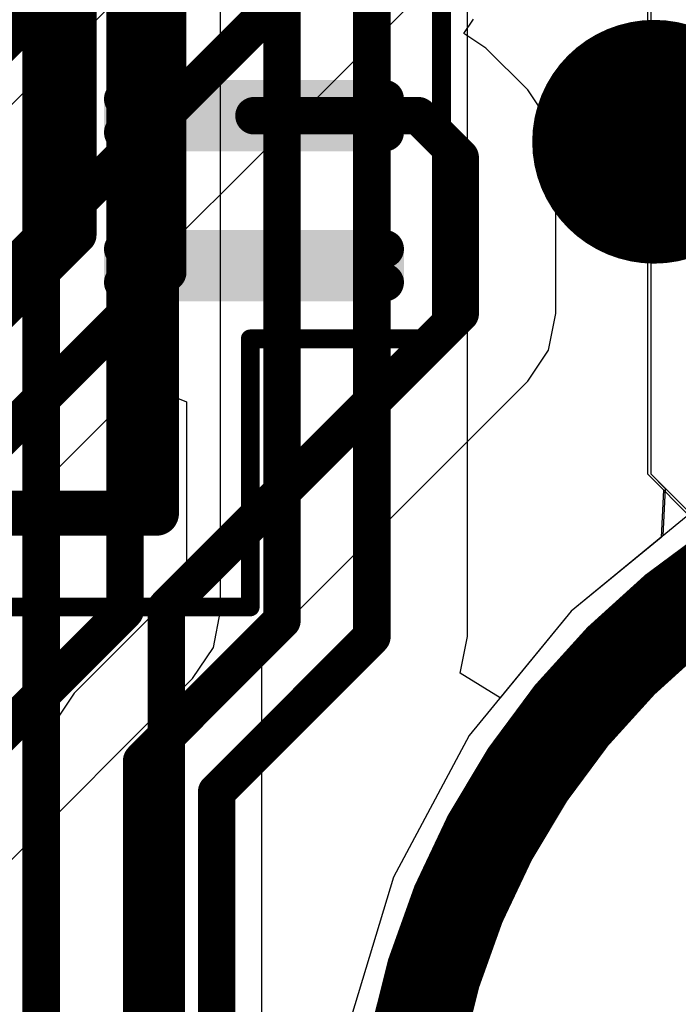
# Model space of a CAD drawing. Header units: millimetres. Extents: x -2 to 68, y -2 to 27.4.
# Tile 499 of 594: x 61 to 62.7, y 2.5 to 5.2. Entities that reach past the tile are written whole.
import ezdxf

# ---------------------------------------------------------------- set-up
doc = ezdxf.new("R2010")
doc.units = ezdxf.units.MM
for name, color, linetype in [('BottomLayer', 5, 'Continuous'), ('BottomPaste', 16, 'Continuous'), ('BottomSolder', 6, 'Continuous'), ('DrillGuide', 244, 'Continuous'), ('KeepOutLayer', 6, 'Continuous'), ('Mechanical10', 56, 'Continuous'), ('Mechanical6', 56, 'Continuous'), ('MidLayer1', 16, 'Continuous'), ('MidLayer2', 76, 'Continuous'), ('MidLayer3', 90, 'Continuous'), ('MidLayer4', 156, 'Continuous'), ('MidLayer5', 130, 'Continuous'), ('MidLayer6', 216, 'Continuous'), ('MidLayer7', 6, 'Continuous'), ('MidLayer8', 54, 'Continuous'), ('MultiLayer', 9, 'Continuous'), ('TopLayer', 1, 'Continuous'), ('ViaHoleLayer', 16, 'Continuous')]:
    doc.layers.add(name, color=color, linetype=linetype)

# ---------------------------------------------------------------- blocks, each defined once
blk = doc.blocks.new('DF40C_80DP_0_4V_51__F_________1_B_291')
at = {"layer": 'BottomLayer', "const_width": 0.0504}
for points in [[(7.7302, 1.6396, 1), (7.7805, 1.6396, 1)], [(7.8195, 1.6396, 1), (7.8698, 1.6396, 1)], [(8.1302, 1.6396, 1), (8.1805, 1.6396, 1)], [(8.2195, 1.6396, 1), (8.2698, 1.6396, 1)], [(7.7302, 0.9404, 1), (7.7805, 0.9404, 1)], [(7.8195, 0.9404, 1), (7.8698, 0.9404, 1)], [(8.1302, 0.9404, 1), (8.1805, 0.9404, 1)], [(8.2195, 0.9404, 1), (8.2698, 0.9404, 1)]]:
    blk.add_lwpolyline(points, format="xyb", close=True, dxfattribs=at)
at = {"layer": 'BottomLayer'}
for points in [[(7.8446, 0.89), (7.8446, 1.69), (7.7554, 0.89), (7.7554, 1.69)], [(8.2446, 0.89), (8.2446, 1.69), (8.1554, 0.89), (8.1554, 1.69)], [(7.895, 0.9404), (7.895, 1.6396), (7.705, 0.9404), (7.705, 1.6396)], [(8.295, 0.9404), (8.295, 1.6396), (8.105, 0.9404), (8.105, 1.6396)]]:
    blk.add_solid(points, dxfattribs=at)
at = {"layer": 'BottomPaste', "const_width": 0.0504}
for points in [[(7.7302, 1.6396, 1), (7.7805, 1.6396, 1)], [(7.8195, 1.6396, 1), (7.8698, 1.6396, 1)], [(8.1302, 1.6396, 1), (8.1805, 1.6396, 1)], [(8.2195, 1.6396, 1), (8.2698, 1.6396, 1)], [(7.7302, 0.9404, 1), (7.7805, 0.9404, 1)], [(7.8195, 0.9404, 1), (7.8698, 0.9404, 1)], [(8.1302, 0.9404, 1), (8.1805, 0.9404, 1)], [(8.2195, 0.9404, 1), (8.2698, 0.9404, 1)]]:
    blk.add_lwpolyline(points, format="xyb", close=True, dxfattribs=at)
at = {"layer": 'BottomPaste'}
for points in [[(7.8446, 0.89), (7.8446, 1.69), (7.7554, 0.89), (7.7554, 1.69)], [(8.2446, 0.89), (8.2446, 1.69), (8.1554, 0.89), (8.1554, 1.69)], [(7.895, 0.9404), (7.895, 1.6396), (7.705, 0.9404), (7.705, 1.6396)], [(8.295, 0.9404), (8.295, 1.6396), (8.105, 0.9404), (8.105, 1.6396)]]:
    blk.add_solid(points, dxfattribs=at)
at = {"layer": 'BottomSolder', "const_width": 0.0504}
for points in [[(7.7302, 1.6396, 1), (7.7805, 1.6396, 1)], [(7.8195, 1.6396, 1), (7.8698, 1.6396, 1)], [(8.1302, 1.6396, 1), (8.1805, 1.6396, 1)], [(8.2195, 1.6396, 1), (8.2698, 1.6396, 1)], [(7.7302, 0.9404, 1), (7.7805, 0.9404, 1)], [(7.8195, 0.9404, 1), (7.8698, 0.9404, 1)], [(8.1302, 0.9404, 1), (8.1805, 0.9404, 1)], [(8.2195, 0.9404, 1), (8.2698, 0.9404, 1)]]:
    blk.add_lwpolyline(points, format="xyb", close=True, dxfattribs=at)
at = {"layer": 'BottomSolder'}
for points in [[(7.8446, 0.89), (7.8446, 1.69), (7.7554, 0.89), (7.7554, 1.69)], [(8.2446, 0.89), (8.2446, 1.69), (8.1554, 0.89), (8.1554, 1.69)], [(7.895, 0.9404), (7.895, 1.6396), (7.705, 0.9404), (7.705, 1.6396)], [(8.295, 0.9404), (8.295, 1.6396), (8.105, 0.9404), (8.105, 1.6396)]]:
    blk.add_solid(points, dxfattribs=at)
at = {"layer": 'Mechanical10', "const_width": 0.12}
for points in [[(8.86, 1.03), (-8.86, 1.03)], [(8.86, -1.03), (8.86, 1.03)]]:
    blk.add_lwpolyline(points, dxfattribs=at)
at = {"layer": 'Mechanical10', "const_width": 0.06}
blk.add_lwpolyline([(8.83, 1.03, 1), (8.89, 1.03, 1)], format="xyb", close=True, dxfattribs=at)
blk.add_lwpolyline([(8.83, 1.03, 1), (8.89, 1.03, 1)], format="xyb", close=True, dxfattribs=at)
at = {"layer": 'Mechanical6', "const_width": 0.05}
for points in [[(8.395, 1.79), (-8.395, 1.79)], [(8.395, 1.28), (8.395, 1.79)], [(9.11, 1.28), (8.395, 1.28)], [(9.11, -1.28), (9.11, 1.28)]]:
    blk.add_lwpolyline(points, dxfattribs=at)
at = {"layer": 'Mechanical6', "const_width": 0.025}
for points in [[(8.3825, 1.79, 1), (8.4075, 1.79, 1)], [(8.3825, 1.79, 1), (8.4075, 1.79, 1)], [(8.3825, 1.28, 1), (8.4075, 1.28, 1)], [(8.3825, 1.28, 1), (8.4075, 1.28, 1)], [(9.0975, 1.28, 1), (9.1225, 1.28, 1)], [(9.0975, 1.28, 1), (9.1225, 1.28, 1)]]:
    blk.add_lwpolyline(points, format="xyb", close=True, dxfattribs=at)

msp = doc.modelspace()

# ---------------------------------------------------------------- linework, layer by layer
at = {"layer": 'BottomLayer'}
for p, q in [((62.175, 5.1195), (62.2005, 5.1577)), ((62.2337, 5.0802), (62.175, 5.1195)), ((62.3452, 4.9687), (62.2337, 5.0802)), ((62.4005, 4.886), (62.3452, 4.9687)), ((62.4199, 4.7884), (62.4005, 4.886)), ((62.4199, 4.3724), (62.4199, 4.7884)), ((62.4005, 4.2748), (62.4199, 4.3724)), ((62.3452, 4.1921), (62.4005, 4.2748)), ((61.6361, 3.483), (62.3452, 4.1921)), ((62.7927, 3.8509), (62.4612, 3.5788)), ((62.4612, 3.5788), (62.1891, 3.2473)), ((61.6361, 2.189), (61.6361, 3.483)), ((62.1891, 3.2473), (61.987, 2.8691)), ((61.987, 2.8691), (61.8625, 2.4588))]:
    msp.add_line(p, q, dxfattribs=at)
at = {"layer": 'BottomLayer', "const_width": 0.1}
for points in [[(61.0476, 2.1383), (61.0476, 5.2414)], [(61.615, 4.9), (62.0534, 4.9)], [(62.0534, 4.9), (62.165, 4.7884)], [(62.165, 4.3724), (62.165, 4.7884)], [(61.3812, 3.5885), (62.165, 4.3724)], [(61.3812, 2.189), (61.3812, 3.5885)]]:
    msp.add_lwpolyline(points, dxfattribs=at)
at = {"layer": 'BottomLayer'}
for points, const_width in [([(62.5195, 4.8306, 1), (62.8445, 4.8306, 1)], 0.325), ([(61.59, 4.9, 1), (61.64, 4.9, 1)], 0.05), ([(62.0284, 4.9, 1), (62.0784, 4.9, 1)], 0.05), ([(62.0284, 4.9, 1), (62.0784, 4.9, 1)], 0.05), ([(62.14, 4.7884, 1), (62.19, 4.7884, 1)], 0.05), ([(62.14, 4.7884, 1), (62.19, 4.7884, 1)], 0.05), ([(62.14, 4.3724, 1), (62.19, 4.3724, 1)], 0.05), ([(62.14, 4.3724, 1), (62.19, 4.3724, 1)], 0.05), ([(61.3562, 3.5885, 1), (61.4062, 3.5885, 1)], 0.05), ([(61.3562, 3.5885, 1), (61.4062, 3.5885, 1)], 0.05)]:
    msp.add_lwpolyline(points, format="xyb", close=True, dxfattribs=dict(at, const_width=const_width))
at = {"layer": 'DrillGuide', "const_width": 0.15}
msp.add_lwpolyline([(62.607, 4.8306, 1), (62.757, 4.8306, 1)], format="xyb", close=True, dxfattribs=at)
at = {"layer": 'KeepOutLayer', "const_width": 0.254}
msp.add_lwpolyline([(66.008, 2.032, 1), (62.008, 2.032, 1)], format="xyb", close=True, dxfattribs=at)
at = {"layer": 'MidLayer1'}
for p, q in [((62.6734, 12.6584), (62.6734, 3.9448)), ((62.6734, 7.3161), (62.6734, 3.9448)), ((62.6734, 3.9448), (62.7932, 3.825)), ((62.6734, 3.9448), (62.7119, 3.9063)), ((62.7119, 3.9063), (62.7057, 3.7795)), ((62.7057, 3.7795), (62.4612, 3.5788)), ((62.4612, 3.5788), (62.1891, 3.2473)), ((62.1891, 3.2473), (61.987, 2.8691)), ((61.987, 2.8691), (61.8625, 2.4588))]:
    msp.add_line(p, q, dxfattribs=at)
at = {"layer": 'MidLayer1', "const_width": 0.325}
msp.add_lwpolyline([(62.5195, 4.8306, 1), (62.8445, 4.8306, 1)], format="xyb", close=True, dxfattribs=at)
at = {"layer": 'MidLayer2'}
for p, q in [((62.6734, 12.6584), (62.6734, 3.9448)), ((62.6734, 7.1588), (62.6734, 3.9448)), ((60.9552, 4.1198), (62.3052, 5.4698)), ((62.6734, 3.9448), (62.7932, 3.825)), ((62.6734, 3.9448), (62.7119, 3.9063)), ((62.7119, 3.9063), (62.7057, 3.7795)), ((62.7057, 3.7795), (62.4612, 3.5788)), ((62.4612, 3.5788), (62.1891, 3.2473)), ((62.1891, 3.2473), (61.987, 2.8691)), ((61.987, 2.8691), (61.8625, 2.4588))]:
    msp.add_line(p, q, dxfattribs=at)
at = {"layer": 'MidLayer2', "const_width": 0.1}
for points in [[(60.8596, 5.0066), (61.7886, 5.9356)], [(60.775, 4.3), (62.125, 5.65)]]:
    msp.add_lwpolyline(points, dxfattribs=at)
at = {"layer": 'MidLayer2', "const_width": 0.325}
msp.add_lwpolyline([(62.5195, 4.8306, 1), (62.8445, 4.8306, 1)], format="xyb", close=True, dxfattribs=at)
at = {"layer": 'MidLayer3'}
for p, q in [((62.6641, 12.6584), (62.6641, 3.9448)), ((62.6641, 7.3021), (62.6641, 3.9448)), ((62.1844, 3.511), (62.1844, 7.1271)), ((58.0393, 0.9073), (61.3173, 4.1853)), ((61.3173, 4.1853), (61.4347, 4.1367)), ((61.4347, 4.1367), (61.4347, 3.6594)), ((62.6641, 3.9448), (62.7839, 3.825)), ((62.6641, 3.9448), (62.7068, 3.9021)), ((62.7068, 3.9021), (62.7005, 3.7753)), ((62.7005, 3.7753), (62.4612, 3.5788)), ((61.4347, 3.6594), (61.1352, 3.36)), ((62.4612, 3.5788), (62.2716, 3.3478)), ((62.165, 3.4135), (62.1844, 3.511)), ((62.2716, 3.3478), (62.165, 3.4135)), ((61.1352, 3.36), (61.08, 3.2773)), ((61.08, 3.2773), (61.0606, 3.1797)), ((61.0606, 3.1797), (61.0606, 2.5258))]:
    msp.add_line(p, q, dxfattribs=at)
at = {"layer": 'MidLayer3', "const_width": 0.1}
for points in [[(61.1451, 4.5821), (61.1451, 14.6771)], [(61.385, 4.4827), (61.385, 14.5777)], [(61.6896, 3.5539), (61.6896, 14.2542)], [(61.9295, 3.511), (61.9295, 14.1548)], [(57.4981, 0.9351), (61.1451, 4.5821)], [(57.6375, 0.7351), (61.385, 4.4827)], [(61.3155, 3.1797), (61.6896, 3.5539)], [(61.5155, 3.0969), (61.9295, 3.511)], [(61.3155, 2.4202), (61.3155, 3.1797)], [(61.5155, 2.2808), (61.5155, 3.0969)]]:
    msp.add_lwpolyline(points, dxfattribs=at)
at = {"layer": 'MidLayer3'}
for points, const_width in [([(62.5195, 4.8306, 1), (62.8445, 4.8306, 1)], 0.325), ([(61.1201, 4.5821, 1), (61.1701, 4.5821, 1)], 0.05), ([(61.1201, 4.5821, 1), (61.1701, 4.5821, 1)], 0.05), ([(61.36, 4.4827, 1), (61.41, 4.4827, 1)], 0.05), ([(61.36, 4.4827, 1), (61.41, 4.4827, 1)], 0.05), ([(61.6646, 3.5539, 1), (61.7146, 3.5539, 1)], 0.05), ([(61.6646, 3.5539, 1), (61.7146, 3.5539, 1)], 0.05), ([(61.9045, 3.511, 1), (61.9545, 3.511, 1)], 0.05), ([(61.9045, 3.511, 1), (61.9545, 3.511, 1)], 0.05), ([(61.2905, 3.1797, 1), (61.3405, 3.1797, 1)], 0.05), ([(61.2905, 3.1797, 1), (61.3405, 3.1797, 1)], 0.05), ([(61.4905, 3.0969, 1), (61.5405, 3.0969, 1)], 0.05), ([(61.4905, 3.0969, 1), (61.5405, 3.0969, 1)], 0.05)]:
    msp.add_lwpolyline(points, format="xyb", close=True, dxfattribs=dict(at, const_width=const_width))
at = {"layer": 'MidLayer4'}
for p, q in [((62.7927, 3.8509), (62.4612, 3.5788)), ((62.4612, 3.5788), (62.1891, 3.2473)), ((62.1891, 3.2473), (61.987, 2.8691)), ((61.987, 2.8691), (61.8625, 2.4588))]:
    msp.add_line(p, q, dxfattribs=at)
at = {"layer": 'MidLayer4', "const_width": 0.325}
msp.add_lwpolyline([(62.5195, 4.8306, 1), (62.8445, 4.8306, 1)], format="xyb", close=True, dxfattribs=at)
at = {"layer": 'MidLayer5'}
for p, q in [((62.6734, 12.6584), (62.6734, 3.9448)), ((62.6734, 7.3161), (62.6734, 3.9448)), ((62.6734, 3.9448), (62.7932, 3.825)), ((62.6734, 3.9448), (62.7119, 3.9063)), ((62.7119, 3.9063), (62.7057, 3.7795)), ((62.7057, 3.7795), (62.4612, 3.5788)), ((62.4612, 3.5788), (62.1891, 3.2473)), ((62.1891, 3.2473), (61.987, 2.8691)), ((61.987, 2.8691), (61.8625, 2.4588))]:
    msp.add_line(p, q, dxfattribs=at)
at = {"layer": 'MidLayer5', "const_width": 0.325}
msp.add_lwpolyline([(62.5195, 4.8306, 1), (62.8445, 4.8306, 1)], format="xyb", close=True, dxfattribs=at)
at = {"layer": 'MidLayer6'}
for p, q in [((62.6734, 12.6584), (62.6734, 3.9448)), ((61.526, 3.5797), (61.526, 11.0088)), ((62.6734, 7.3161), (62.6734, 3.9448)), ((62.6734, 3.9448), (62.7932, 3.825)), ((62.6734, 3.9448), (62.7119, 3.9063)), ((62.7119, 3.9063), (62.7057, 3.7795)), ((62.7057, 3.7795), (62.4612, 3.5788)), ((61.5066, 3.4821), (61.526, 3.5797)), ((62.4612, 3.5788), (62.1891, 3.2473)), ((61.4513, 3.3995), (61.5066, 3.4821)), ((59.766, 1.7141), (61.4513, 3.3995)), ((62.1891, 3.2473), (61.987, 2.8691)), ((61.987, 2.8691), (61.8625, 2.4588))]:
    msp.add_line(p, q, dxfattribs=at)
at = {"layer": 'MidLayer6', "const_width": 0.1}
for points in [[(61.2711, 3.5797), (61.2711, 11.0088)], [(58.5795, 0.8881), (61.2711, 3.5797)]]:
    msp.add_lwpolyline(points, dxfattribs=at)
at = {"layer": 'MidLayer6'}
for points, const_width in [([(62.5195, 4.8306, 1), (62.8445, 4.8306, 1)], 0.325), ([(61.2461, 3.5797, 1), (61.2961, 3.5797, 1)], 0.05), ([(61.2461, 3.5797, 1), (61.2961, 3.5797, 1)], 0.05)]:
    msp.add_lwpolyline(points, format="xyb", close=True, dxfattribs=dict(at, const_width=const_width))
at = {"layer": 'MidLayer7'}
for p, q in [((62.6734, 12.6584), (62.6734, 3.9448)), ((62.6734, 7.3161), (62.6734, 3.9448)), ((62.6734, 7.3161), (62.6734, 3.9448)), ((59.5513, 3.5129), (61.4442, 5.4058)), ((59.5513, 3.5129), (61.4442, 5.4058)), ((62.6734, 3.9448), (62.7932, 3.825)), ((62.6734, 3.9448), (62.7119, 3.9063)), ((62.6734, 3.9448), (62.7119, 3.9063)), ((62.7119, 3.9063), (62.7057, 3.7795)), ((62.7119, 3.9063), (62.7057, 3.7795)), ((62.7057, 3.7795), (62.4612, 3.5788)), ((62.7057, 3.7795), (62.4612, 3.5788)), ((62.4612, 3.5788), (62.1891, 3.2473)), ((62.4612, 3.5788), (62.1891, 3.2473)), ((62.1891, 3.2473), (61.987, 2.8691)), ((62.1891, 3.2473), (61.987, 2.8691)), ((61.987, 2.8691), (61.8625, 2.4588)), ((61.987, 2.8691), (61.8625, 2.4588))]:
    msp.add_line(p, q, dxfattribs=at)
at = {"layer": 'MidLayer7', "const_width": 0.325}
msp.add_lwpolyline([(62.5195, 4.8306, 1), (62.8445, 4.8306, 1)], format="xyb", close=True, dxfattribs=at)
at = {"layer": 'MidLayer8'}
for p, q in [((62.6734, 12.6584), (62.6734, 3.9448)), ((62.6734, 7.3161), (62.6734, 3.9448)), ((62.6734, 3.9448), (62.7932, 3.825)), ((62.6734, 3.9448), (62.7119, 3.9063)), ((62.7119, 3.9063), (62.7057, 3.7795)), ((62.7057, 3.7795), (62.4612, 3.5788)), ((62.4612, 3.5788), (62.1891, 3.2473)), ((62.1891, 3.2473), (61.987, 2.8691)), ((61.987, 2.8691), (61.8625, 2.4588))]:
    msp.add_line(p, q, dxfattribs=at)
at = {"layer": 'MidLayer8', "const_width": 0.325}
msp.add_lwpolyline([(62.5195, 4.8306, 1), (62.8445, 4.8306, 1)], format="xyb", close=True, dxfattribs=at)
at = {"layer": 'MultiLayer', "const_width": 0.325}
msp.add_lwpolyline([(62.5195, 4.8306, 1), (62.8445, 4.8306, 1)], format="xyb", close=True, dxfattribs=at)
at = {"layer": 'TopLayer'}
for p, q in [((62.7927, 3.8509), (62.4612, 3.5788)), ((62.7927, 3.8509), (62.4612, 3.5788)), ((62.4612, 3.5788), (62.1891, 3.2473)), ((62.4612, 3.5788), (62.1891, 3.2473)), ((62.1891, 3.2473), (61.987, 2.8691)), ((62.1891, 3.2473), (61.987, 2.8691)), ((61.987, 2.8691), (61.8625, 2.4588)), ((61.987, 2.8691), (61.8625, 2.4588))]:
    msp.add_line(p, q, dxfattribs=at)
at = {"layer": 'TopLayer', "const_width": 0.325}
msp.add_lwpolyline([(62.5195, 4.8306, 1), (62.8445, 4.8306, 1)], format="xyb", close=True, dxfattribs=at)
at = {"layer": 'ViaHoleLayer', "const_width": 0.15}
msp.add_lwpolyline([(62.607, 4.8306, 1), (62.757, 4.8306, 1)], format="xyb", close=True, dxfattribs=at)

# ---------------------------------------------------------------- block references
at = {"rotation": 270}
msp.add_blockref('DF40C_80DP_0_4V_51__F_________1_B_291', (60.325, 12.7), dxfattribs=at)

doc.saveas('drawing.dxf')
